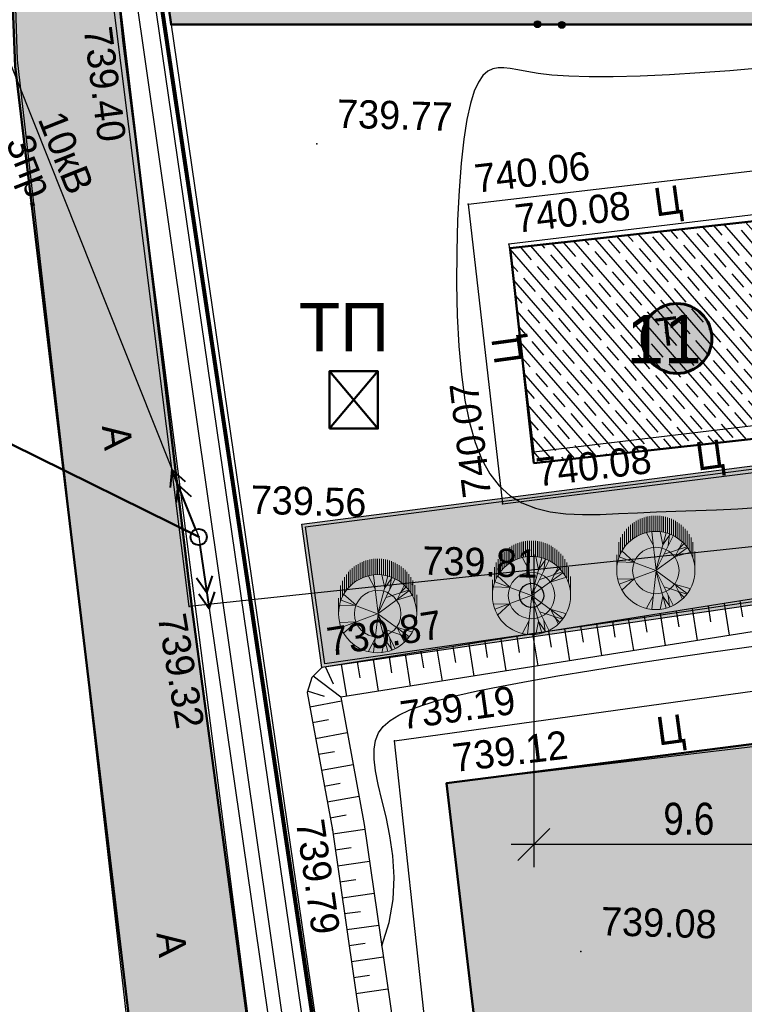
# Model space of a CAD drawing. Header units: millimetres. Extents: x -257011 to 237647566, y 2784933 to 6706507.
# Tile 276 of 451: x 10211689 to 10234116, y 5206128 to 5236607. Entities that reach past the tile are written whole.
import ezdxf

# ---------------------------------------------------------------- set-up
doc = ezdxf.new("R2010")
doc.units = ezdxf.units.MM
doc.header["$LTSCALE"] = 1000
doc.header["$PDMODE"] = 32
doc.header["$PDSIZE"] = 0.3
for name, pattern in [('Д_ТРОТ_ТРУБА', [3, 1.5, -1.5]), ('ДОРОГИ_СТРОЯЩ', [9, 8, -1]), ('ОТКОС_НИЗ', [1.2, 0.2, -1]), ('РА_КОНТУРЫ', [1.5, 0, -1.5])]:
    doc.linetypes.add(name, pattern=pattern)
for name, color, linetype in [('(002) Рамка', 7, 'Continuous'), ('(004) Точки рельефа', 7, 'Continuous'), ('(007) Здания', 7, 'Continuous'), ('(013) Газопровод', 30, 'ИК_Газопровод -------г--------'), ('(014) Водопровод', 5, 'ИК_Водопровод -------в--------'), ('(022) Возд. Линии', 7, 'Continuous'), ('(025) Дорога', 7, 'Continuous'), ('(031) Горизонтали', 42, 'Continuous'), ('(035) Откосы', 7, 'Continuous'), ('(036) Растительность', 7, 'Continuous'), ('(037) Контуры', 7, 'Continuous'), ('(038) Деревья', 7, 'Continuous'), ('(040) Ограда', 7, 'Continuous'), ('TREE', 74, 'Continuous')]:
    doc.layers.add(name, color=color, linetype=linetype)
for name, color, linetype, lineweight in [('(032) Горизонтали утолщенные', 32, 'Continuous', 30), ('.', 7, 'Continuous', 15), ('Ф А С А Д', 250, 'Continuous', 15)]:
    doc.layers.add(name, color=color, linetype=linetype, lineweight=lineweight)
doc.styles.add('ATTR', font='romans.shx', dxfattribs={"width": 0.8, "height": 0.470416})
doc.styles.add('BM-431', font='txt')
doc.styles.add('D-431', font='txt', dxfattribs={"width": 2})
doc.styles.add('P-131', font='txt')
doc.styles.add('Roman', font='romans')
doc.styles.get("Standard").update_dxf_attribs({"font": 'ARIALN.TTF'})
doc.linetypes.add('FENCELINE2', pattern='A,6.35,-2.54,[132,ltypeshp.shx,S=2.54,R=0,X=-2.54,Y=0],-2.54,25.4', length=36.83)
doc.linetypes.add('KANALIS_K', pattern='A,1,["<",Standard,S=1.8,R=0,X=-0.9,Y=-0.9],3,-1,["К",Standard,S=1.8,R=0,X=-0.9,Y=-0.9],-1,10', length=16)
doc.linetypes.add('ИК_Водопровод -------в--------', pattern='A,9,-0.6,["В",Standard,S=1.2,R=0,X=0,Y=-0.6],-1.2', length=10.8)
doc.linetypes.add('ИК_Газопровод -------г--------', pattern='A,9,-0.6,["Г",Standard,S=1.2,R=0,X=0,Y=-0.6],-1.2', length=10.8)
doc.linetypes.add('ОГРАДА_БЕТ', pattern='A,4,["|",Standard,S=0.8,R=0,X=0,Y=-0.8],4', length=8)
doc.dimstyles.new('ISO-25_WS', dxfattribs={"dimscale": 141.414141, "dimtxt": 7, "dimasz": 7, "dimexe": 5, "dimexo": 20, "dimgap": 2, "dimtad": 1, "dimdec": 0, "dimdsep": 46, "dimtxsty": 'Standard', "dimblk": 'OBLIQUE', "dimcen": 2.5, "dimdle": 5, "dimclrd": 5, "dimclre": 5, "dimclrt": 5, "dimadec": 0, "dimazin": 0, "dimtfac": 1, "dimtdec": 0, "dimtmove": 0, "dimatfit": 3, "dimldrblk": 'OBLIQUE', "dimfxl": 0, "dimtolj": 1, "dimtzin": 0, "dimlwd": 30, "dimlwe": 30, "dimarcsym": 0})

# ---------------------------------------------------------------- blocks, each defined once
blk = doc.blocks.new('d')
at = {"layer": '(038) Деревья', "color": 30}
blk.add_ellipse((0, 0), major_axis=(0.265, 0.265), ratio=1, start_param=5.497787, end_param=11.780972, dxfattribs=at)
blk = doc.blocks.new('*X70')
at = {"color": 0}
for p, q in [((1.8, 2.04), (2.2, 2.04)), ((1.8, 2.03), (2.2, 2.03)), ((1.8, 2.02), (2.2, 2.02)), ((1.8, 2.01), (2.2, 2.01)), ((1.8, 2), (2.2, 2)), ((1.8, 1.99), (2.2, 1.99)), ((1.8, 1.98), (2.2, 1.98)), ((1.8, 1.97), (2.2, 1.97)), ((1.8, 1.96), (2.2, 1.96)), ((1.81, 2.07), (2.19, 2.07)), ((1.81, 2.06), (2.19, 2.06)), ((1.81, 2.05), (2.19, 2.05)), ((1.81, 1.95), (2.19, 1.95)), ((1.81, 1.94), (2.19, 1.94)), ((1.81, 1.93), (2.19, 1.93)), ((1.82, 2.09), (2.18, 2.09)), ((1.82, 2.08), (2.18, 2.08)), ((1.82, 1.92), (2.18, 1.92)), ((1.82, 1.91), (2.18, 1.91)), ((1.83, 2.11), (2.17, 2.11)), ((1.83, 2.1), (2.17, 2.1)), ((1.83, 1.9), (2.17, 1.9)), ((1.83, 1.89), (2.17, 1.89)), ((1.84, 2.12), (2.16, 2.12)), ((1.84, 1.88), (2.16, 1.88)), ((1.85, 2.13), (2.15, 2.13)), ((1.85, 1.87), (2.15, 1.87)), ((1.86, 2.14), (2.14, 2.14)), ((1.86, 1.86), (2.14, 1.86)), ((1.87, 2.15), (2.13, 2.15)), ((1.87, 1.85), (2.13, 1.85)), ((1.88, 2.16), (2.12, 2.16)), ((1.88, 1.84), (2.12, 1.84)), ((1.9, 2.17), (2.11, 2.17)), ((1.9, 1.83), (2.11, 1.83)), ((1.91, 2.18), (2.09, 2.18)), ((1.94, 2.19), (2.06, 2.19)), ((1.91, 1.82), (2.09, 1.82)), ((1.94, 1.81), (2.06, 1.81))]:
    blk.add_line(p, q, dxfattribs=at)
blk = doc.blocks.new('I04100')
blk.add_circle((0, 0), 0.2)
blk.add_blockref('*X70', (-2, -2))
blk = doc.blocks.new('kjvklglhl')
at = {"layer": '(004) Точки рельефа'}
for p in [(258.554, 519.926), (264.63, 516.975), (269.368, 515.247), (270.656, 514.043), (271.615, 507.581), (270.684, 506.001), (267.971, 503.425), (261.079, 502.552), (265.243, 500.775), (267.554, 498.57), (269.193, 497.303), (258.591, 496.374), (265.706, 495.765), (273.5, 492.215)]:
    blk.add_point(p, dxfattribs=at)
at = {"layer": '(007) Здания'}
blk.add_lwpolyline([(260.697, 523.867), (259.102, 523.459), (272.919, 444.041), (279.772, 407.727), (310.568, 407.829), (331.929, 406.641), (338.864, 406.255)], dxfattribs=at)
blk.add_lwpolyline([(281.113, 509.046), (280.163, 515.454), (270.656, 514.043), (271.606, 507.636)], close=True, dxfattribs=at)
at = {"layer": '(013) Газопровод', "ltscale": 0.5, "flags": 128}
blk.add_lwpolyline([(278.367, 408.415), (257.036, 532.282)], dxfattribs=at)
at = {"layer": '(014) Водопровод', "ltscale": 0.5, "flags": 128}
blk.add_lwpolyline([(325.711, 440.112), (326.312, 440.162), (325.744, 440.975), (323.361, 447.342), (313.499, 509.603), (261.079, 502.552), (256.511, 532.162)], dxfattribs=at)
at = {"layer": '(022) Возд. Линии', "lineweight": 40}
for p, q in [((260.425, 506.775), (260.394, 506.217)), ((260.425, 506.775), (260.853, 506.415)), ((261.217, 504.939), (260.425, 506.775)), ((260.623, 506.316), (260.592, 505.758)), ((260.623, 506.316), (261.051, 505.956)), ((261.359, 504.461), (261.701, 502.49)), ((261.615, 502.983), (261.776, 503.518)), ((261.615, 502.983), (261.284, 503.433)), ((261.701, 502.49), (261.369, 502.94)), ((261.701, 502.49), (261.862, 503.026))]:
    blk.add_line(p, q, dxfattribs=at)
at = {"layer": '(022) Возд. Линии', "color": 1}
blk.add_lwpolyline([(250.311, 530.231), (261.316, 504.709), (269.524, 457.39), (280.83, 410.667), (321.945, 409.43), (327.393, 409.266)], dxfattribs=at)
at = {"layer": '(022) Возд. Линии', "lineweight": 40}
blk.add_circle((261.316, 504.709), 0.25, dxfattribs=at)
blk.add_point((261.316, 504.709), dxfattribs=at)
at = {"layer": '(025) Дорога', "linetype": 'Д_ТРОТ_ТРУБА', "flags": 128}
for points in [[(276.271, 401.474), (276.032, 403.339), (271.153, 441.699), (264.611, 481.335), (258.554, 519.926), (258.12, 523.201), (258.253, 523.704), (258.69, 524.198), (277.345, 530.037), (292.802, 535.347), (297.832, 536.245), (297.413, 538.591), (292.678, 537.746), (274.449, 531.593), (260.769, 526.931), (259.947, 526.822), (259.362, 527.449), (258.374, 532.486)], [(254.176, 531.447), (254.747, 528.326), (255.283, 519.313), (261.281, 477.255), (267.133, 440.193), (271.605, 408.84), (272.687, 401.176)], [(269.368, 515.247), (282.156, 517.109), (283.702, 507.914), (307.271, 511.692), (310.476, 513.628), (310.443, 515.538), (318.567, 515.917), (330.341, 516.212), (329.81, 527.423), (321.381, 528.706), (305.268, 531.339), (301.294, 530.976)], [(323.251, 418.267), (300.714, 414.809), (283.138, 412.485), (281.122, 413.564), (275.085, 449.451), (270.84, 474.617), (267.554, 498.57), (282.371, 501.061), (308.67, 505.056), (310.788, 503.765), (314.781, 477.717), (318.108, 454.899), (323.251, 418.267)], [(321.731, 420.742), (316.881, 452.353), (313.048, 477.771), (309.058, 502.896), (307.912, 503.399), (283.734, 499.451), (269.193, 497.303), (272.561, 474.353), (276.62, 450.413), (282.198, 415.2), (283.437, 414.157), (320.719, 419.528), (321.731, 420.742)]]:
    blk.add_lwpolyline(points, dxfattribs=at)
blk.add_lwpolyline([(269.368, 515.247), (270.684, 506.001), (279.473, 507.345), (281.553, 506.423), (308.542, 510.883), (312.531, 513.649), (318.524, 513.838), (330.524, 514.19), (333.406, 460.634), (331.811, 454.811, 1.56758), (332.906, 443.73, 0.509364), (333.962, 453.359), (336.672, 456.912), (338.021, 457.657), (347.714, 458.292), (347.773, 448.108), (343.552, 448.203), (343.703, 435.09)], format="xyb", dxfattribs=at)
at = {"layer": '(031) Горизонтали', "flags": 128}
blk.add_lwpolyline([(267.333, 492.218), (267.545, 492.95), (267.646, 493.663), (267.656, 494.352), (267.598, 495.01), (267.49, 495.631), (267.356, 496.208), (267.215, 496.737), (267.088, 497.21), (266.994, 497.624), (266.939, 497.983), (266.928, 498.294), (266.963, 498.564), (267.051, 498.801), (267.193, 499.009), (267.395, 499.198), (267.661, 499.373), (267.994, 499.54), (268.398, 499.703), (268.878, 499.864), (269.437, 500.026), (270.08, 500.19), (270.811, 500.359), (271.633, 500.536), (272.55, 500.723), (273.567, 500.921), (274.689, 501.132), (275.92, 501.356), (277.265, 501.593), (278.729, 501.843)], dxfattribs=at)
at = {"layer": '(032) Горизонтали утолщенные'}
blk.add_lwpolyline([(278.251, 519.702), (277.346, 519.6), (276.412, 519.506), (275.479, 519.422), (274.578, 519.355), (273.739, 519.307), (272.993, 519.283), (272.363, 519.287), (271.84, 519.311), (271.412, 519.35), (271.063, 519.395), (270.78, 519.438), (270.547, 519.474), (270.351, 519.493), (270.176, 519.489), (270.012, 519.453), (269.856, 519.373), (269.71, 519.237), (269.575, 519.03), (269.453, 518.742), (269.345, 518.357), (269.251, 517.864), (269.174, 517.25), (269.114, 516.508), (269.073, 515.66), (269.052, 514.736), (269.053, 513.763), (269.077, 512.771), (269.125, 511.789), (269.199, 510.844), (269.301, 509.966), (269.431, 509.179), (269.591, 508.483), (269.783, 507.876), (270.01, 507.354), (270.271, 506.913), (270.57, 506.55), (270.908, 506.261), (271.287, 506.043), (271.707, 505.89), (272.165, 505.796), (272.656, 505.748), (273.176, 505.739), (273.721, 505.758), (274.286, 505.796), (274.866, 505.842), (275.457, 505.888), (276.057, 505.926), (276.671, 505.961), (277.308, 506), (277.975, 506.051), (278.68, 506.121)], dxfattribs=at)
at = {"layer": '(035) Откосы'}
for p, q in [((276.84, 501.944), (276.654, 502.927)), ((277.238, 502.528), (277.146, 503.019)), ((277.822, 502.129), (277.637, 503.112)), ((278.221, 502.713), (278.128, 503.204)), ((275.273, 502.157), (275.181, 502.649)), ((275.857, 501.759), (275.672, 502.741)), ((276.256, 502.343), (276.163, 502.834)), ((273.892, 501.388), (273.707, 502.371)), ((274.291, 501.972), (274.198, 502.464)), ((274.875, 501.573), (274.69, 502.556)), ((271.928, 501.018), (271.742, 502)), ((272.326, 501.602), (272.234, 502.093)), ((272.91, 501.203), (272.725, 502.186)), ((273.309, 501.787), (273.216, 502.278)), ((270.361, 501.231), (270.269, 501.723)), ((270.945, 500.833), (270.76, 501.815)), ((271.344, 501.417), (271.251, 501.908)), ((268.981, 500.462), (268.795, 501.445)), ((269.379, 501.046), (269.286, 501.537)), ((269.963, 500.647), (269.778, 501.63)), ((267.414, 500.676), (267.322, 501.167)), ((267.998, 500.277), (267.813, 501.26)), ((268.397, 500.861), (268.304, 501.352)), ((265.612, 500.277), (265.357, 500.797)), ((266.033, 499.907), (265.848, 500.889)), ((266.432, 500.491), (266.339, 500.982)), ((267.016, 500.092), (266.83, 501.074)), ((265.857, 499.873), (264.975, 500.5)), ((265.349, 499.878), (264.815, 500.032)), ((265.876, 499.753), (264.898, 499.544)), ((265.491, 499.16), (265.002, 499.055)), ((266.085, 498.776), (265.107, 498.567)), ((265.7, 498.182), (265.211, 498.078)), ((266.294, 497.798), (265.316, 497.589)), ((265.909, 497.205), (265.42, 497.1)), ((266.503, 496.82), (265.525, 496.611)), ((266.118, 496.227), (265.629, 496.122)), ((266.714, 495.803), (265.728, 495.633)), ((266.306, 495.225), (265.814, 495.14)), ((266.884, 494.818), (265.899, 494.648)), ((266.476, 494.24), (265.984, 494.155)), ((267.054, 493.833), (266.069, 493.662)), ((266.647, 493.255), (266.154, 493.17)), ((267.225, 492.848), (266.239, 492.677)), ((266.817, 492.27), (266.324, 492.185)), ((267.395, 491.863), (266.409, 491.692)), ((266.987, 491.285), (266.494, 491.2)), ((267.565, 490.877), (266.58, 490.707))]:
    blk.add_line(p, q, dxfattribs=at)
blk.add_lwpolyline([(320.534, 458.04), (317.903, 475.66), (312.574, 506.915), (312.192, 507.383), (311.596, 507.687), (310.502, 508.023), (284.392, 504.328), (278.337, 503.244), (265.243, 500.775), (264.939, 500.462), (264.803, 499.989), (265.706, 495.765), (268.865, 477.481), (274.213, 445.131)], dxfattribs=at)
at = {"layer": '(035) Откосы', "linetype": 'ОТКОС_НИЗ'}
blk.add_lwpolyline([(319.844, 457.028), (319.619, 457.386), (319.514, 458.099), (316.916, 475.502), (311.633, 506.487), (311.551, 506.587), (311.219, 506.757), (310.421, 507.002), (284.551, 503.341), (278.518, 502.26), (265.85, 499.872), (266.688, 495.955), (269.851, 477.647), (275.2, 445.294), (281.12, 409.861), (281.136, 409.822), (281.351, 409.621), (310.666, 409.479), (317.618, 409.281), (323.511, 408.859), (324.497, 408.587)], dxfattribs=at)
at = {"layer": '(037) Контуры', "linetype": 'РА_КОНТУРЫ', "flags": 128}
blk.add_lwpolyline([(258.067, 462.45), (261.257, 462.45), (261.556, 462.796), (261.556, 463.356), (254.809, 507.098), (253.694, 509.062), (251.962, 510.299), (250.154, 510.72), (247.704, 510.72)], dxfattribs=at)
at = {"layer": '(040) Ограда', "linetype": 'ОГРАДА_БЕТ', "ltscale": 0.5, "flags": 128}
blk.add_lwpolyline([(260.797, 523.48), (259.559, 523.163), (273.312, 444.113), (280.104, 408.128), (310.579, 408.229), (324.695, 407.444)], dxfattribs=at)
at = {"layer": '(036) Растительность', "linetype": 'Continuous', "xscale": 0.5, "yscale": 0.5, "zscale": 0.5}
for p in [(271.352, 520.871), (272.102, 520.871)]:
    blk.add_blockref('I04100', p, dxfattribs=at)
at = {"layer": '(038) Деревья', "color": 30, "linetype": 'Continuous'}
blk.add_blockref('d', (271.667, 503.191), dxfattribs=at)
at = {"layer": '(004) Точки рельефа', "style": 'D-431'}
for s, rotation, p in [('739.40', 278.9198, (257.312, 520.341)), ('740.06', 8.2845, (269.607, 515.6)), ('740.08', 8.4408, (270.894, 514.397)), ('740.07', 98.483, (270.33, 506.238)), ('740.08', 8.4408, (271.767, 506.564)), ('739.87', 10.6764, (265.467, 501.138)), ('739.32', 281.1648, (260.113, 502.221)), ('739.19', 9.5421, (267.785, 498.928)), ('739.12', 8.4031, (269.432, 497.657)), ('739.79', 279.8045, (264.569, 495.99))]:
    blk.add_text(s, height=0.875, rotation=rotation, dxfattribs=at).set_placement(p)
for s, p in [('739.77', (265.23, 517.495)), ('739.56', (262.896, 505.476)), ('739.81', (268.258, 503.74)), ('739.08', (274.1, 492.735))]:
    blk.add_text(s, height=0.875, dxfattribs=at).set_placement(p)
at = {"layer": '(007) Здания', "color": 0, "linetype": 'Continuous', "style": 'P-131'}
blk.add_text('Т', height=0.88, rotation=8.4408, dxfattribs=at).set_placement((275.334, 510.986))
at = {"layer": '(022) Возд. Линии', "style": 'BM-431'}
for s, p in [('10кВ', (255.964, 517.505)), ('3пр.', (254.992, 516.757))]:
    blk.add_text(s, height=0.875, rotation=293.3336, dxfattribs=at).set_placement(p)
at = {"layer": '(025) Дорога', "linetype": 'ДОРОГИ_СТРОЯЩ', "style": 'BM-431'}
for s, rotation, p in [('Ц', 9.3824, (275.184, 515.022)), ('Ц', 99.3824, (271.194, 510.415)), ('Ц', 9.3824, (276.698, 507.192)), ('A', 278.0382, (258.224, 508.052)), ('Ц', 9.3824, (275.727, 498.654)), ('A', 278.0382, (260.352, 492.411))]:
    blk.add_text(s, height=0.875, rotation=rotation, dxfattribs=at).set_placement(p)
blk = doc.blocks.new('dhdyfh')
at = {"layer": 'TREE', "color": 92, "lineweight": 20}
for p, q in [((10254217, 5666691), (10254217, 5666204)), ((10254277, 5666217), (10254277, 5666705)), ((10254338, 5666714), (10254338, 5666227)), ((10254398, 5666235), (10254398, 5666724)), ((10254459, 5666724), (10254459, 5666238)), ((10254519, 5666243), (10254519, 5666724)), ((10254580, 5666724), (10254580, 5666240)), ((10254640, 5666233), (10254640, 5666724)), ((10254701, 5666717), (10254701, 5666227)), ((10254761, 5666215), (10254761, 5666706)), ((10254822, 5666693), (10254822, 5666199)), ((10253672, 5665895), (10253672, 5666384)), ((10253733, 5665949), (10253733, 5666439)), ((10253793, 5665998), (10253793, 5666487)), ((10253854, 5666529), (10253854, 5666039)), ((10253914, 5666083), (10253914, 5666567)), ((10253975, 5666109), (10253975, 5666601)), ((10254035, 5666629), (10254035, 5666140)), ((10254096, 5666652), (10254096, 5666163)), ((10254156, 5666184), (10254156, 5666675)), ((10254882, 5666186), (10254882, 5666674)), ((10254943, 5666652), (10254943, 5666166)), ((10255003, 5666140), (10255003, 5666629)), ((10255064, 5666601), (10255064, 5666114)), ((10255125, 5666081), (10255125, 5666565)), ((10255185, 5666529), (10255185, 5666042)), ((10255246, 5665998), (10255246, 5666487)), ((10255306, 5666441), (10255306, 5665949)), ((10255367, 5665893), (10255367, 5666384)), ((10253491, 5665666), (10253491, 5666158)), ((10253551, 5665761), (10253551, 5666240)), ((10253612, 5665831), (10253612, 5666323)), ((10254443, 5665800), (10254236, 5666193)), ((10254532, 5665031), (10254393, 5666223)), ((10254522, 5665028), (10254837, 5666198)), ((10254522, 5665031), (10255054, 5666100)), ((10254739, 5665821), (10254650, 5666236)), ((10254739, 5665828), (10254966, 5666152)), ((10254897, 5665793), (10254946, 5666154)), ((10255427, 5666323), (10255427, 5665828)), ((10255488, 5665756), (10255488, 5666256)), ((10255548, 5666158), (10255548, 5665664)), ((10253370, 5665419), (10253370, 5665908)), ((10253430, 5665555), (10253430, 5666052)), ((10255123, 5665467), (10255340, 5665898)), ((10255212, 5665677), (10255390, 5665854)), ((10255609, 5665574), (10255609, 5666055)), ((10255669, 5665911), (10255669, 5665409)), ((10253309, 5665030), (10253309, 5665514)), ((10253851, 5665290), (10253466, 5665636)), ((10254522, 5665028), (10255488, 5665736)), ((10254778, 5665531), (10255478, 5665762)), ((10255133, 5665459), (10255577, 5665590)), ((10255730, 5665030), (10255730, 5665615)), ((10253851, 5665282), (10253348, 5665297)), ((10254519, 5665030), (10253387, 5665451))]:
    blk.add_line(p, q, dxfattribs=at)
at = {"layer": 'TREE', "color": 30, "lineweight": 20, "true_color": 0xf8991e}
for p, q in [((10254519, 5665030), (10253387, 5664608)), ((10254532, 5665028), (10254393, 5663836)), ((10254522, 5665031), (10254837, 5663861)), ((10254522, 5665031), (10255488, 5664323)), ((10254522, 5665028), (10255054, 5663959)), ((10253851, 5664777), (10253348, 5664762)), ((10253851, 5664769), (10253466, 5664423)), ((10255123, 5664592), (10255340, 5664161)), ((10255133, 5664600), (10255577, 5664469)), ((10254443, 5664259), (10254236, 5663866)), ((10254778, 5664528), (10255478, 5664297)), ((10254897, 5664266), (10254946, 5663905)), ((10255212, 5664382), (10255390, 5664205)), ((10254739, 5664238), (10254650, 5663823)), ((10254739, 5664231), (10254966, 5663908))]:
    blk.add_line(p, q, dxfattribs=at)
blk.add_circle((10254519, 5665030), 1210, dxfattribs=at)
at = {"layer": 'TREE', "color": 92, "lineweight": 20}
blk.add_circle((10254519, 5665030), 720, dxfattribs=at)
at = {"layer": 'TREE', "color": 30, "lineweight": 20, "true_color": 0xf8991e, "style": 'ATTR', "width": 0.8, "flags": 9}
for p in [(10254522, 5665031), (10254522, 5665028)]:
    blk.add_attdef('ESTCODE', p, '', height=14.1, rotation=90, dxfattribs=at)
blk = doc.blocks.new('_Oblique')
at = {"color": 0, "linetype": 'ByBlock', "lineweight": -2}
blk.add_line((-0.5, -0.5), (0.5, 0.5), dxfattribs=at)
blk = doc.blocks.new('*D1807')
at = {"color": 5, "lineweight": 30, "ltscale": 1000, "transparency": 16777216}
for p, q in [((10237196, 5221112), (10237196, 5210370)), ((10227604, 5220053), (10227604, 5210370)), ((10237903, 5211077), (10226896, 5211077))]:
    blk.add_line(p, q, dxfattribs=at)
at = {"layer": 'Defpoints', "color": 0, "lineweight": 50, "ltscale": 1000, "transparency": 16777216}
for p in [(10237196, 5223941), (10227604, 5222881), (10227604, 5211077)]:
    blk.add_point(p, dxfattribs=at)
at = {"color": 5, "lineweight": 30, "ltscale": 1000, "transparency": 16777216, "xscale": 989.89898989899, "yscale": 989.89898989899, "zscale": 989.89898989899, "rotation": 180}
blk.add_blockref('_Oblique', (10227604, 5211077), dxfattribs=at)
at = {"color": 5, "lineweight": 30, "ltscale": 1000, "transparency": 16777216, "xscale": 989.89898989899, "yscale": 989.89898989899, "zscale": 989.89898989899}
blk.add_blockref('_Oblique', (10237196, 5211077), dxfattribs=at)
at = {"color": 5, "lineweight": 50, "ltscale": 1000, "transparency": 16777216, "insert": (10232400, 5211865), "char_height": 989.9, "attachment_point": 5, "bg_fill": 1, "box_fill_scale": 1.1, "bg_fill_color": 255, "bg_fill_transparency": 0}
blk.add_mtext('\\A1;9.6', dxfattribs=at)

msp = doc.modelspace()

# ---------------------------------------------------------------- hatches: boundary and pattern name
at = {"layer": '.', "lineweight": 50, "ltscale": 1000, "transparency": 33554687}
h = msp.add_hatch(color=256, dxfattribs=at)
h.dxf.hatch_style = 1
h.set_gradient(color1=(132, 132, 132), color2=(132, 132, 132), tint=1)
h.paths.add_polyline_path([(10214551.176, 5239031.65), (10214965.149, 5239882.693), (10215842.918, 5240227.303), (10250017.13, 5250356.576), (10254203.696, 5250919.82), (10253559.585, 5253333.702), (10249506.562, 5252737.104), (10237347.598, 5249009.586), (10217306.905, 5242823.213), (10216446.695, 5243041.427), (10215973.868, 5243666.408), (10215719.469, 5244683.321), (10215034.03, 5248393.495), (10210781.798, 5247474.979), (10211192.403, 5244242.963), (10211551.731, 5235162.519), (10225776.558, 5116177.318), (10229562.641, 5116629.949), (10227005.562, 5141473.577), (10225345.538, 5157154.177), (10222453.47, 5178630.365), (10219897.156, 5197043.826), (10217029.885, 5218353.667)])
at = {"ltscale": 1000}
h = msp.add_hatch(dxfattribs=at)
h.set_pattern_fill('AR-SAND', color=252, scale=15, angle=266, style=0)
h.set_pattern_definition([(303.5, (0, -223958.6), (734.005765, -27.267607), [0, -579.12, 0, -647.7, 0, -619.125]), (273.5, (0, -223958.6), (1025.58269, -747.64719), [0, -312.42, 0, -521.97, 0, -200.025]), (233.5, (32.7, -223491.1), (-80.614732, -1183.74871), [0, -190.5, 0, -685.8, 0, -895.35]), (223.5, (32.7, -223491.1), (253.68491, -1165.87085), [0, -95.25, 0, -449.58, 0, -514.35])])
edge = h.paths.add_edge_path()
edge.add_line((10291002.532, 5248833.869), (10251302.532, 5248833.869))
edge.add_line((10251302.532, 5248833.869), (10251302.532, 5242194.284))
edge.add_arc((10249347.869, 5242425.055), 1968.239, 268.6947902, 353.2667331, ccw=False)
edge.add_line((10249303.036, 5240457.327), (10220352.394, 5240457.327))
edge.add_line((10220352.394, 5240457.327), (10215991.367, 5239090.404))
edge.add_line((10215991.367, 5239090.404), (10216373.559, 5236457.327))
edge.add_line((10216373.559, 5236457.327), (10251259.401, 5236457.327))
edge.add_arc((10251111.735, 5234421.642), 2041.034, 0.8726, 85.851123, ccw=False)
edge.add_line((10253152.532, 5234452.725), (10253152.532, 5228439.075))
edge.add_line((10253152.532, 5228439.075), (10239515.793, 5228439.075))
edge.add_line((10239515.793, 5228439.075), (10239243.473, 5230904.364))
edge.add_line((10239243.473, 5230904.364), (10236395.713, 5230589.796))
edge.add_line((10236395.713, 5230589.796), (10237195.679, 5223940.527))
edge.add_line((10237195.679, 5223940.527), (10239978.751, 5224247.95))
edge.add_line((10239978.751, 5224247.95), (10239670.439, 5227039.075))
edge.add_line((10239670.439, 5227039.075), (10257002.532, 5227039.075))
edge.add_line((10257002.532, 5227039.075), (10257002.532, 5230083.867))
edge.add_line((10257002.532, 5230083.867), (10256452.532, 5230083.867))
edge.add_line((10256452.532, 5230083.867), (10256302.532, 5230083.867))
edge.add_line((10256302.532, 5230083.867), (10256302.532, 5230233.867))
edge.add_line((10256302.532, 5230233.867), (10256302.532, 5234283.867))
edge.add_line((10256302.532, 5234283.867), (10256352.532, 5234283.867))
edge.add_line((10256352.532, 5234283.867), (10256765.947, 5233043.624))
edge.add_line((10256765.947, 5233043.624), (10257002.532, 5232997.818))
edge.add_line((10257002.532, 5232997.818), (10257002.532, 5234483.863))
edge.add_line((10257002.532, 5234483.863), (10256402.532, 5234483.863))
edge.add_line((10256402.532, 5234483.863), (10256402.532, 5235443.014))
edge.add_arc((10256353.376, 5235433.866), 50, -180, 10.5422531, ccw=False)
edge.add_arc((10256353.376, 5235433.866), 50, 10.5422531, 180, ccw=False)
edge.add_line((10256402.532, 5235443.014), (10256402.532, 5236283.869))
edge.add_line((10256402.532, 5236283.869), (10257002.532, 5236283.869))
edge.add_line((10257002.532, 5236283.869), (10257002.532, 5244883.869))
edge.add_line((10257002.532, 5244883.869), (10255002.532, 5244883.869))
edge.add_line((10255002.532, 5244883.869), (10255002.532, 5228439.075))
edge.add_line((10255002.532, 5228439.075), (10254652.532, 5228439.075))
edge.add_line((10254652.532, 5228439.075), (10254652.532, 5245233.869))
edge.add_line((10254652.532, 5245233.869), (10287702.532, 5245233.869))
edge.add_line((10287702.532, 5245233.869), (10287702.532, 5243618.269))
edge.add_line((10287702.532, 5243618.269), (10287702.532, 5221033.869))
edge.add_line((10287702.532, 5221033.869), (10255060.096, 5221033.869))
edge.add_line((10255060.096, 5221033.869), (10255060.096, 5217433.869))
edge.add_line((10255060.096, 5217433.869), (10291002.532, 5217433.869))
edge.add_line((10291002.532, 5217433.869), (10291002.532, 5248833.869))
edge = h.paths.add_edge_path(flags=17)
edge.add_line((10277302.532, 5225433.869), (10287352.532, 5225433.869))
edge.add_line((10287352.532, 5225433.869), (10287352.532, 5225933.869))
edge.add_line((10287352.532, 5225933.869), (10287302.532, 5225933.869))
edge.add_line((10287302.532, 5225933.869), (10276102.532, 5225933.869))
edge.add_line((10276102.532, 5225933.869), (10276102.532, 5223933.869))
edge.add_line((10276102.532, 5223933.869), (10275187.508, 5223933.869))
edge.add_arc((10275187.532, 5223883.869), 50, 0, 90.0280029, ccw=False)
edge.add_arc((10275187.532, 5223883.869), 50, -180, 0, ccw=False)
edge.add_arc((10275187.532, 5223883.869), 50, 90.0280029, 180, ccw=False)
edge.add_line((10275187.508, 5223933.869), (10272517.532, 5223933.869))
edge.add_arc((10272517.532, 5223883.869), 50, 0, 89.9999998, ccw=False)
edge.add_arc((10272517.532, 5223883.869), 50, -180, 0, ccw=False)
edge.add_arc((10272517.532, 5223883.869), 50, 89.9999998, 180, ccw=False)
edge.add_line((10272517.532, 5223933.869), (10271602.532, 5223933.869))
edge.add_line((10271602.532, 5223933.869), (10271602.532, 5225933.869))
edge.add_line((10271602.532, 5225933.869), (10257002.532, 5225933.869))
edge.add_line((10257002.532, 5225933.869), (10257002.532, 5227039.075))
edge.add_line((10257002.532, 5227039.075), (10255002.532, 5227039.075))
edge.add_line((10255002.532, 5227039.075), (10255002.532, 5225433.869))
edge.add_line((10255002.532, 5225433.869), (10270602.532, 5225433.869))
edge.add_line((10270602.532, 5225433.869), (10270602.532, 5221383.869))
edge.add_line((10270602.532, 5221383.869), (10277302.532, 5221383.869))
edge.add_line((10277302.532, 5221383.869), (10277302.532, 5225433.869))
at = {"linetype": 'KANALIS_K', "ltscale": 1000}
h = msp.add_hatch(dxfattribs=at)
h.set_pattern_fill('JIS_STN_1E', color=252, scale=550, angle=266, style=0)
h.set_pattern_definition([(311, (-13252.5, -365162.74), (415.09027, 360.832466), []), (311, (-13279.54, -365549.54), (415.09027, 360.832466), [550, -275])])
h.paths.add_polyline_path([(10227603.538, 5222880.964), (10237195.679, 5223940.527), (10236395.713, 5230589.796), (10226868.26, 5229537.378)])
at = {"lineweight": 50}
h = msp.add_hatch(color=1, dxfattribs=at)
h.set_gradient(color1=(255, 255, 255), one_color=1, tint=1)
h.paths.add_polyline_path([(10230951.296, 5226738.953, 1), (10233112.642, 5226738.953, 1)])
at = {"layer": 'Ф А С А Д', "linetype": 'KANALIS_K', "ltscale": 1000}
h = msp.add_hatch(dxfattribs=at)
h.set_pattern_fill('CROSS', color=92, scale=40, angle=95)
h.set_pattern_definition([(95, (0, -474025.9), (-275.171012, 230.8958947), [127, -381]), (185, (57.72, -473957.1), (-230.8958947, -275.171012), [127, -381])])
h.paths.add_polyline_path([(10291002.532, 5238632.835), (10320021.445, 5239152.722), (10320021.445, 5230669.825), (10291002.532, 5230669.825)], flags=17)
h.paths.add_polyline_path([(10291002.532, 5214535.448), (10334860.708, 5214535.448), (10334860.708, 5203629.458), (10291002.532, 5203629.458)], flags=17)
h.paths.add_polyline_path([(10291002.532, 5216383.388), (10294739.647, 5216383.388), (10294739.647, 5219794.798), (10292871.508, 5219794.798), (10292871.508, 5223321.721), (10294739.647, 5223321.721), (10294739.647, 5228821.765), (10291002.532, 5228821.765)], flags=17)
h.paths.add_polyline_path([(10291002.532, 5189747.507), (10294739.647, 5189747.507), (10294739.647, 5194550.438), (10293759.32, 5194550.438), (10293759.32, 5198077.361), (10294739.647, 5198077.361), (10294739.647, 5201797.045), (10291002.532, 5201797.045)], flags=17)
edge = h.paths.add_edge_path()
edge.add_line((10293223.125, 5175850.04), (10329186.014, 5176626.298))
edge.add_line((10329186.014, 5176626.298), (10329186.014, 5188023.374))
edge.add_line((10329186.014, 5188023.374), (10291002.532, 5188023.374))
edge.add_line((10291002.532, 5188023.374), (10291002.532, 5177881.708))
edge.add_arc((10293100.291, 5177945.161), 2098.718, 181.732534, 273.3553239)
h.paths.add_polyline_path([(10345336.459, 5177822.299), (10347954.841, 5177822.299), (10347954.841, 5215172.545), (10345336.459, 5215172.545)])
edge = h.paths.add_edge_path()
edge.add_line((10249347.869, 5240456.816), (10220352.394, 5240457.327))
edge.add_line((10220352.394, 5240457.327), (10250729.509, 5249942.224))
edge.add_line((10250729.509, 5249942.224), (10257427.233, 5250335.085))
edge.add_line((10257427.233, 5250335.085), (10339299.453, 5248727.802))
edge.add_line((10339299.453, 5248727.802), (10354910.944, 5247944.815))
edge.add_line((10354910.944, 5247944.815), (10367254.279, 5247084.961))
edge.add_line((10367254.279, 5247084.961), (10366359.443, 5180247.604))
edge.add_line((10366359.443, 5180247.604), (10364775.188, 5178994.125))
edge.add_line((10364775.188, 5178994.125), (10354799.052, 5178744.217))
edge.add_line((10354799.052, 5178744.217), (10354799.052, 5212008.297))
edge.add_line((10354799.052, 5212008.297), (10357685.763, 5212008.297))
edge.add_line((10357685.763, 5212008.297), (10357685.763, 5232216.693))
edge.add_line((10357685.763, 5232216.693), (10354910.944, 5232216.693))
edge.add_line((10354910.944, 5232216.693), (10354910.944, 5244765.322))
edge.add_line((10354910.944, 5244765.322), (10291002.532, 5245419.59))
edge.add_line((10291002.532, 5245419.59), (10291002.532, 5248833.869))
edge.add_line((10291002.532, 5248833.869), (10251302.532, 5248833.869))
edge.add_line((10251302.532, 5248833.869), (10251302.532, 5242194.284))
edge.add_arc((10249347.869, 5242425.055), 1968.239, 270, 353.2667331, ccw=False)
h.paths.add_polyline_path([(10344952.028, 5228940.303), (10348005.201, 5228940.303), (10348005.201, 5241308.335), (10344952.028, 5241308.335)], flags=17)
h = msp.add_hatch(dxfattribs=at)
h.set_pattern_fill('CROSS', color=92, scale=40, angle=95)
h.set_pattern_definition([(95, (0, -223958.6), (-275.171012, 230.8958947), [127, -381]), (185, (57.72, -223889.82), (-230.8958947, -275.171012), [127, -381])])
h.paths.add_polyline_path([(10287305.792, 5225433.869), (10277302.532, 5225433.869), (10277302.532, 5221433.869), (10287305.792, 5221433.869)])
h.paths.add_polyline_path([(10254752.532, 5225433.869), (10270602.532, 5225433.869), (10270602.532, 5221433.869), (10254752.532, 5221433.869), (10221043.464, 5216551.652), (10220416.701, 5220992.76)])
h.paths.add_polyline_path([(10257002.532, 5244833.869), (10257002.532, 5237483.869), (10255002.532, 5237483.869), (10255002.532, 5244833.869)])
h = msp.add_hatch(dxfattribs=at)
h.set_pattern_fill('CROSS', color=92, scale=40, angle=95)
h.set_pattern_definition([(95, (0, -632642.05), (-275.171012, 230.8958947), [127, -381]), (185, (57.72, -632573.26), (-230.8958947, -275.171012), [127, -381])])
h.paths.add_polyline_path([(10254854.628, 5216775.833), (10259744.522, 5217433.869), (10264901.947, 5217433.869), (10267356.196, 5198571.762), (10268183.578, 5192212.925), (10271300.011, 5166697.047), (10275259.575, 5134962.213), (10274213.863, 5133777.538), (10255504.784, 5131616.707), (10236795.706, 5129455.877), (10235586.415, 5130533.393), (10231000.58, 5165889.161), (10227615.702, 5189934.303), (10224894.806, 5212969.783)])

# ---------------------------------------------------------------- linework, layer by layer
at = {"layer": '(002) Рамка', "color": 0, "lineweight": 60, "ltscale": 1000}
msp.add_circle((10232031.969, 5226738.953), 1080.673, dxfattribs=at)
at = {"lineweight": 50, "ltscale": 1000}
for p, q in [((10221274.868, 5225725.971), (10222775.066, 5223952.243)), ((10222775.066, 5225725.971), (10221274.868, 5223952.243))]:
    msp.add_line(p, q, dxfattribs=at)
for points in [[(10229562.641, 5116629.949), (10227005.562, 5141473.577), (10225345.538, 5157154.177), (10222453.47, 5178630.365), (10219897.156, 5197043.826), (10217029.885, 5218353.667), (10214551.176, 5239031.65), (10214965.149, 5239882.693), (10215842.918, 5240227.303), (10250017.13, 5250356.576), (10254203.696, 5250919.82)], [(10210781.798, 5247474.979), (10211192.403, 5244242.963), (10211551.731, 5235162.519), (10225771.68, 5116218.124)], [(10217228.894, 5220594.569), (10211428.51, 5223466.115), (10204035.655, 5223466.115)], [(10259744.522, 5217433.869), (10264901.947, 5217433.869), (10265470.699, 5213062.73), (10268183.578, 5192212.925), (10271300.011, 5166697.047), (10275259.575, 5134962.213), (10274213.863, 5133777.538), (10255504.784, 5131616.707), (10236795.706, 5129455.877), (10235586.415, 5130533.393), (10231000.58, 5165889.161), (10227615.702, 5189934.303), (10224894.806, 5212969.783), (10259744.522, 5217433.869)]]:
    msp.add_lwpolyline(points, dxfattribs=at)
at = {"color": 1, "ltscale": 0.1, "const_width": 100}
msp.add_lwpolyline([(10367637.944, 5247166.614), (10339299.453, 5248727.802), (10290114.083, 5249767.937), (10285634.352, 5249862.671), (10257427.233, 5250335.085), (10250729.509, 5249942.224), (10215776.869, 5239028.673), (10233106.932, 5122951.942), (10264254.682, 5122206.081), (10291821.94, 5119965.722), (10292764.457, 5143385.829), (10317690.983, 5143153.339), (10325359.542, 5141556.634), (10326158.328, 5151136.903), (10334361.553, 5150593.164), (10334391.701, 5151047.999), (10342287.801, 5150441.643), (10342234.253, 5149744.32), (10364005.562, 5148188.051), (10366382.939, 5174387.79), (10366639.94, 5179704.83), (10366556.549, 5194969.953), (10367637.944, 5247166.614)], dxfattribs=at)
at = {"lineweight": 50, "ltscale": 1000}
msp.add_lwpolyline([(10255060.096, 5221433.869), (10255060.096, 5217433.869), (10291002.532, 5217433.869), (10291002.532, 5248833.869), (10251302.532, 5248833.869), (10251302.532, 5242194.284, -0.386730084), (10249303.036, 5240457.327), (10220352.394, 5240457.327), (10215991.367, 5239090.404), (10216373.559, 5236457.327), (10251259.401, 5236457.327, -0.388770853), (10253152.532, 5234452.725), (10253152.532, 5228439.075)], format="xyb", dxfattribs=at)
at = {"color": 5, "linetype": 'FENCELINE2', "lineweight": 80, "ltscale": 0.1}
msp.add_lwpolyline([(10217212.007, 5239483.568), (10215776.869, 5239028.673), (10233106.932, 5122951.942), (10264254.682, 5122206.081), (10291821.94, 5119965.722), (10292764.457, 5143385.829), (10297926.029, 5143337.687)], dxfattribs=at)
at = {"lineweight": 50, "ltscale": 1000}
for points in [[(10226868.26, 5229537.378), (10236460.401, 5230596.941), (10237195.679, 5223940.527), (10227603.538, 5222880.964)], [(10221274.868, 5223952.243), (10222775.066, 5223952.243), (10222775.066, 5225725.971), (10221274.868, 5225725.971)]]:
    msp.add_lwpolyline(points, close=True, dxfattribs=at)
at = {"lineweight": 30, "ltscale": 1000}
msp.add_lwpolyline([(10254752.532, 5225433.869), (10270602.532, 5225433.869), (10270602.532, 5221433.869), (10254752.532, 5221433.869), (10221043.464, 5216551.652), (10220416.701, 5220992.76)], close=True, dxfattribs=at)
at = {"color": 92, "lineweight": 30, "ltscale": 1000}
msp.add_lwpolyline([(10254758.973, 5225333.869), (10270502.532, 5225333.869), (10270502.532, 5221533.869), (10254745.328, 5221533.869), (10221128.457, 5216665.005), (10220529.857, 5220906.563)], close=True, dxfattribs=at)

# ---------------------------------------------------------------- block references
at = {"lineweight": 5, "xscale": 999.9999999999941, "yscale": 999.9999999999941, "zscale": 999.9999999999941, "rotation": 358.3893224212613}
msp.add_blockref('kjvklglhl', (9941829.75, 4723429.809), dxfattribs=at)
at = {"lineweight": 50}
for p in [(-23142.231, -445473.167), (-26989.947, -446248.219), (-31751.294, -446810.618)]:
    msp.add_blockref('dhdyfh', p, dxfattribs=at)

# ---------------------------------------------------------------- texts
at = {"color": 250, "char_height": 1500, "width": 156685.73039, "attachment_point": 6, "style": 'Roman'}
for s, insert in [('\\pt64500;{\\fArial|b0|i0|c204|p34;ТП}', (10223117.018, 5227090.035, 0)), ('\\pt64500;{\\fArial|b0|i0|c0|p34;11}', (10232796.029, 5226717.322, 0))]:
    msp.add_mtext(s, dxfattribs=dict(at, insert=insert))

# ---------------------------------------------------------------- dimensions: what is measured, and where the dimension line sits
at = {"lineweight": 50, "ltscale": 1000}
dim = msp.add_linear_dim(base=(10227603.538, 5211076.882), p1=(10237195.679, 5223940.527), p2=(10227603.538, 5222880.964), text='9.6', dimstyle='ISO-25_WS', override={"dimtmove": 1, "dimtfill": 2, "dimtfillclr": 255}, dxfattribs=at)
dim.commit()
dim.dimension.update_dxf_attribs({"geometry": '*D1807', "text_midpoint": (10232399.608, 5211865.126)})

doc.saveas('drawing.dxf')
